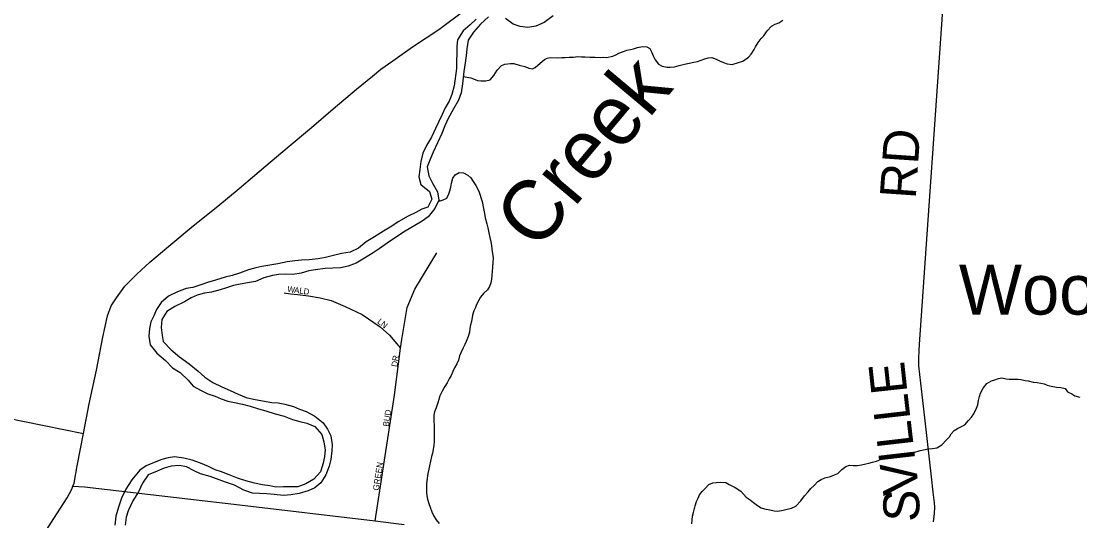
# Model space of a CAD drawing. Extents: x 1310247 to 1664935, y 235267 to 584339.
# Drawn here: x 1513016 to 1521833, y 439191 to 443353 of the extents above; entities that cross this region are included whole.
import ezdxf

# ---------------------------------------------------------------- set-up
doc = ezdxf.new("R2010")
doc.units = 0
for name, color, linetype in [('GM_X_County_Road', 7, 'Continuous'), ('GM_X_County_Road_Text', 7, 'Continuous'), ('GM_X_Major_River', 7, 'Continuous'), ('GM_X_Major_River_Text', 7, 'Continuous'), ('GM_X_Minor_River', 7, 'Continuous'), ('GM_X_State_Route', 7, 'Continuous'), ('GM_X_Township_Road_Text', 7, 'Continuous'), ('GM_X_Township_Subdivision', 7, 'Continuous'), ('GM_X_Township_Subdivision_Text', 7, 'Continuous'), ('GM_X_Unincorporated_Text', 7, 'Continuous')]:
    doc.layers.add(name, color=color, linetype=linetype)

msp = doc.modelspace()

# ---------------------------------------------------------------- linework, layer by layer
at = {"layer": 'GM_X_County_Road'}
for points in [[(1520613.9, 439183.4), (1520624.4, 439251.2), (1520625.5, 439305), (1520624.4, 439342.4), (1520612.7, 439431.3), (1520597.5, 439557.7), (1520544.8, 440023), (1520517.9, 440266), (1520492.7, 440481.4), (1520493.5, 440538.2), (1520495.1, 440616.3), (1520500.6, 440701.5), (1520702.5, 443607.9)], [(1507707.5, 440775.3), (1507747.9, 440771.9), (1508029.7, 440747.9), (1508589.4, 440688.8), (1509429.1, 440603.4), (1509895.8, 440557.2), (1510194.4, 440522.2), (1510421.5, 440512.3), (1510586.9, 440494.1), (1510741.1, 440470.3), (1510832.2, 440456.3), (1510903.7, 440445.1), (1510999, 440429.6), (1511238.8, 440384.8), (1513534.6, 439919.9)], [(1513446.8, 439479.1), (1513543.7, 439475.3), (1514834.6, 439323.7), (1515964.6, 439192.3), (1516207.3, 439161.6)]]:
    msp.add_lwpolyline(points, dxfattribs=at)
at = {"layer": 'GM_X_Major_River'}
for points in [[(1516807, 443368.3), (1516756.2, 443321.1), (1516697.5, 443272.1), (1516650.2, 443196.8), (1516645.3, 443144.8), (1516642.1, 442958.7), (1516623.7, 442814.8), (1516602.4, 442741.1), (1516579.5, 442687.5), (1516546.6, 442632), (1516521.7, 442574.3), (1516492.6, 442510.8), (1516467.7, 442459.1), (1516434.5, 442387.6), (1516393.4, 442318.2), (1516362.3, 442252.7), (1516345.1, 442182.9), (1516336, 442117), (1516327, 442055.1), (1516343.9, 441992.7), (1516416.8, 441933.4), (1516437.6, 441869), (1516404.5, 441803.5), (1516352.3, 441786.4), (1516301.9, 441759.2), (1516239.4, 441728.2), (1516156.7, 441681.6), (1516102.2, 441646.5), (1516033.5, 441603.6), (1515958.8, 441556.9), (1515890.2, 441514), (1515825.4, 441463.1), (1515756.9, 441428.2), (1515684.8, 441417.4), (1515616.5, 441400.6), (1515550.3, 441383.7), (1515490.2, 441372.7), (1515416.1, 441364), (1515352.2, 441363.1), (1515294.1, 441356.1), (1515232.1, 441347.1), (1515153.9, 441332.5), (1515087.8, 441321.6), (1515021.7, 441308.7), (1514971.5, 441297.5), (1514909.3, 441282.6), (1514834.9, 441253.8), (1514772.7, 441234.9), (1514714.5, 441221.9), (1514634.2, 441195.2), (1514567.9, 441176.3), (1514511.7, 441157.3), (1514445.3, 441134.4), (1514391.2, 441125.3), (1514316.9, 441098.6), (1514242.4, 441063.8), (1514181.5, 441008.8), (1514144.5, 440951.4), (1514119.7, 440899.7)], [(1516909.2, 443388.6), (1516842.2, 443327.7), (1516783.2, 443260.6), (1516740, 443193.3), (1516726.8, 443121.4), (1516721.9, 443065.4), (1516714.8, 443005.5), (1516703.6, 442933.6), (1516696.7, 442881.7), (1516691.8, 442829.7), (1516680.6, 442755.8), (1516659.5, 442694.1), (1516616.4, 442622.8), (1516573, 442541.4), (1516546, 442481.8), (1516519, 442418.2), (1516483.7, 442340.7), (1516446.4, 442261.3), (1516425.5, 442209.6), (1516398.3, 442140), (1516411, 442065.7), (1516441.9, 442003.1), (1516482.6, 441930.3), (1516493.4, 441862), (1516462.3, 441792.5), (1516407.2, 441723.4), (1516356.6, 441686.2), (1516294.1, 441651.2), (1516215.3, 441602.5), (1516142.6, 441555.7), (1516065.8, 441505), (1515999.1, 441456.1), (1515946.5, 441423), (1515875.9, 441380.1), (1515807.2, 441337.2), (1515740.9, 441312.4), (1515676.7, 441299.5), (1515612.7, 441294.5), (1515546.8, 441293.7), (1515468.7, 441283), (1515412.6, 441274), (1515348.4, 441255), (1515278.3, 441244.2), (1515216.3, 441245.3), (1515160.4, 441244.2), (1515110.3, 441235.1), (1515038, 441214.3), (1514967.6, 441185.5), (1514917.5, 441176.3)], [(1517446.7, 443397.4), (1517371.9, 443342.6), (1517301.4, 443311.8), (1517235.3, 443300.9), (1517173.5, 443308), (1517113.9, 443329), (1517048.8, 443374.2)], [(1514917.5, 441176.3), (1514841.4, 441163.6), (1514785.2, 441150.6), (1514725, 441131.6), (1514674.7, 441114.4), (1514600.5, 441095.7), (1514544.4, 441088.6), (1514482.2, 441069.7), (1514431.9, 441048.5), (1514375.4, 441015.5), (1514296.8, 440976.8), (1514228.2, 440935.9), (1514187.1, 440868.5), (1514181.9, 440802.6), (1514190.8, 440736.3), (1514199.9, 440686.1), (1514264.6, 440615), (1514335.6, 440557.7), (1514416.5, 440500.2), (1514489.4, 440438.9), (1514546.4, 440387.9), (1514611.6, 440344.7), (1514686.9, 440307.4), (1514756.3, 440276.2), (1514823.6, 440245), (1514889.1, 440217.8), (1514950.8, 440204.8), (1515026.5, 440189.5), (1515104.2, 440178.1), (1515156, 440173.2), (1515211.8, 440164.3), (1515283.4, 440143), (1515334.9, 440120.1), (1515388.5, 440101.2), (1515461.8, 440063.9), (1515532.7, 440006.6), (1515567.8, 439956), (1515594.8, 439899.4), (1515605.6, 439825.2), (1515604.7, 439773.1), (1515595.4, 439701.2), (1515580.5, 439647.4), (1515553.3, 439575.8), (1515512.2, 439506.5), (1515461.6, 439465.3), (1515407.2, 439440.2), (1515330.9, 439419.5), (1515260.8, 439406.7), (1515200.8, 439401.7), (1515123, 439411), (1515061.2, 439416.1), (1515001.3, 439419.1), (1514943.4, 439422.1), (1514871.9, 439447.4), (1514792.7, 439488.8), (1514719.3, 439514.1), (1514643.8, 439541.4), (1514590.2, 439560.3), (1514508.7, 439581.8), (1514457.2, 439608.7), (1514391.8, 439639.8), (1514334.1, 439652.8), (1514264.1, 439648), (1514207.8, 439629), (1514147.5, 439606), (1514075, 439573.2), (1514027.9, 439505.9), (1513994.7, 439432.4), (1513947.5, 439357.2), (1513908.1, 439273.8), (1513891.2, 439222), (1513882.1, 439156.1)], [(1514119.7, 440899.7), (1514096.8, 440848.1), (1514083.9, 440794.2), (1514080.8, 440730.2), (1514091.6, 440658), (1514146.3, 440587), (1514217.2, 440527.7), (1514276.1, 440466.6), (1514341.3, 440425.5), (1514408.2, 440364.2), (1514449.3, 440313.5), (1514514.5, 440276.3), (1514570, 440249.3), (1514631.6, 440228.3), (1514683.2, 440207.4), (1514738.8, 440188.4), (1514792.5, 440177.5), (1514860.2, 440164.3), (1514923.8, 440145.2), (1514993.4, 440124), (1515053, 440106.9), (1515132.5, 440083.5), (1515206.1, 440062.3), (1515275.5, 440035), (1515337.2, 440018), (1515394.9, 440005), (1515462.3, 439975.8), (1515521.1, 439910.7), (1515536, 439848.4), (1515548.8, 439780.1), (1515542, 439728.2), (1515531, 439672.3), (1515509.8, 439600.6), (1515452.8, 439539.5), (1515388.2, 439500.6), (1515319.9, 439475.7), (1515256, 439474.8), (1515200, 439473.8), (1515138.1, 439472.9), (1515086.3, 439481.8), (1515026.5, 439490.8), (1514958.8, 439504), (1514887.3, 439525.2), (1514817.7, 439546.4), (1514748.2, 439573.6), (1514684.8, 439598.8), (1514633.1, 439615.6), (1514577.7, 439644.6), (1514510.2, 439671.8), (1514440.7, 439697), (1514371.1, 439712.2), (1514293.3, 439723.6), (1514241.3, 439716.5), (1514189.1, 439701.3), (1514122.8, 439678.5), (1514058.4, 439649.5), (1514003.8, 439612.4), (1513936.5, 439531.5), (1513887.2, 439454.3), (1513852, 439380.8), (1513826.7, 439305.2), (1513803.5, 439229.5), (1513796.2, 439155.6)]]:
    msp.add_lwpolyline(points, dxfattribs=at)
at = {"layer": 'GM_X_Minor_River'}
for points in [[(1516698.3, 442893.3), (1516760.5, 442880.5), (1516784.4, 442872), (1516816.2, 442857.4), (1516844.2, 442854.9), (1516886.2, 442856.2), (1516922.4, 442863.6), (1516953, 442899.2), (1516981.8, 442944.8), (1517016.5, 442984.3), (1517044.7, 442993.8), (1517090.9, 443001.1), (1517118.9, 443000.6), (1517164.7, 442985.8), (1517210.5, 442974.9), (1517244.3, 442960.3), (1517274.3, 442955.8), (1517298.5, 442967.4), (1517339.1, 443002.8), (1517373.7, 443034.3), (1517397.9, 443045.9), (1517422, 443049.5), (1517486, 443048.4), (1517518.1, 443049.8), (1517546.1, 443051.4), (1517580.2, 443052.8), (1517616.3, 443054.2), (1517648.4, 443057.6), (1517682.4, 443057), (1517712.4, 443054.5), (1517752.4, 443053.8), (1517794.4, 443053.1), (1517838.4, 443050.3), (1517864.5, 443051.9), (1517890.5, 443051.4), (1517942.7, 443060.6), (1517968.9, 443072.1), (1517995.2, 443087.7), (1518031.5, 443101.1), (1518059.6, 443110.7), (1518089.8, 443118.2), (1518115.9, 443123.8), (1518150.1, 443133.2), (1518192.3, 443140.5), (1518226.3, 443139.9), (1518252.1, 443125.4), (1518269.5, 443091), (1518279.1, 443062.8), (1518296.5, 443030.4), (1518324, 442995.8), (1518353.7, 442977.3), (1518395.6, 442968.5), (1518421.6, 442970.1), (1518457.7, 442973.5), (1518495.9, 442982.9), (1518540.2, 442994.1), (1518578.4, 443003.5), (1518618.5, 443010.8), (1518648.7, 443018.3), (1518680.9, 443027.8), (1518711.1, 443039.3), (1518737.2, 443046.9), (1518769.3, 443050.3), (1518805.2, 443037.7), (1518832.9, 443023.2), (1518866.7, 443008.5), (1518896.6, 442998), (1518936.5, 442993.3), (1518990.8, 443008.4), (1519027.1, 443019.8), (1519073.7, 443053.1), (1519096.1, 443078.8), (1519120.8, 443116.5), (1519133.2, 443140.3), (1519155.8, 443176), (1519178.4, 443207.7), (1519202.8, 443231.3), (1519229.5, 443273), (1519266.2, 443310.4), (1519296.5, 443328), (1519326.7, 443339.5), (1519361.1, 443360.9)], [(1516487.9, 441849.7), (1516529.9, 441863.8), (1516560.2, 441879.1), (1516579, 441914.7), (1516587.6, 441940.5), (1516594.3, 441970.4), (1516601, 442004.2), (1516610, 442046.1), (1516630.6, 442073.6), (1516663, 442092.9), (1516700.9, 442090), (1516736.3, 442069.2), (1516761.8, 442048.6), (1516781.1, 442018.1), (1516804.3, 441983.5), (1516827.2, 441937), (1516855.2, 441852.3), (1516865.8, 441792), (1516874.9, 441751.7), (1516882, 441715.5), (1516894.8, 441665.2), (1516902, 441631), (1516911.1, 441590.8), (1516920.2, 441552.5), (1516927.3, 441514.3), (1516932.6, 441484.2), (1516935.9, 441454.1), (1516943.1, 441417.9), (1516946.3, 441381.8), (1516943.4, 441343.8), (1516940.6, 441307.9), (1516939.6, 441265.9), (1516937, 441237.9), (1516932.1, 441200), (1516927.5, 441174.1), (1516916.9, 441144.3), (1516900.2, 441114.7), (1516867.5, 441083.4), (1516840.9, 441054), (1516826.2, 441022.3), (1516809.5, 440992.6), (1516801, 440966.8), (1516786.4, 440939.1), (1516775.5, 440903.4), (1516766.4, 440851.5), (1516759.7, 440823.7), (1516753.1, 440793.8), (1516750.4, 440763.8), (1516739.5, 440726.1), (1516722.6, 440684.4), (1516712, 440658.6), (1516697.4, 440631), (1516678.5, 440591.4), (1516668, 440565.6), (1516659.2, 440529.8), (1516644.5, 440498.1), (1516625.8, 440466.5), (1516611.1, 440434.8), (1516596.3, 440401.1), (1516581.7, 440375.4), (1516562.9, 440339.8), (1516544.3, 440310.2), (1516523.5, 440272.7), (1516502.5, 440231.2), (1516493.9, 440203.3), (1516485.3, 440173.5), (1516472.4, 440133.8), (1516457.6, 440100.1), (1516452.9, 440070.2), (1516452.1, 440034.2), (1516456.7, 439974), (1516455.8, 439932), (1516457.1, 439902), (1516455.9, 439850), (1516453.3, 439822), (1516448.4, 439786.1), (1516441.7, 439754.2), (1516433.1, 439726.4), (1516424.2, 439688.6), (1516417.4, 439650.7), (1516410.7, 439620.8), (1516403.9, 439585), (1516394.6, 439525.1), (1516392, 439499.2), (1516391.2, 439465.2), (1516392.3, 439427.1), (1516395.7, 439399), (1516401, 439370.9), (1516410.2, 439334.7), (1516421.5, 439304.4), (1516436.6, 439266), (1516449.9, 439235.7), (1516473, 439199.1), (1516496.3, 439168.6)], [(1519916.4, 439656.1), (1519944.3, 439653.4), (1519982.2, 439652.6), (1520016.3, 439657.8), (1520050.4, 439665), (1520076.5, 439672.4), (1520106.7, 439679.7), (1520140.8, 439688.9), (1520179.1, 439704.1), (1520217.5, 439723.2), (1520249.7, 439734.5), (1520279.8, 439741.8), (1520321.7, 439738.8), (1520359.8, 439743.9), (1520423.8, 439750.5), (1520452, 439761.8), (1520502.3, 439776.7), (1520530.4, 439782), (1520572.5, 439791.1), (1520606.6, 439794.3), (1520642.6, 439799.5), (1520685.1, 439824.5), (1520724, 439865.6), (1520748.6, 439891.1), (1520763.1, 439916.8), (1520787.7, 439944.2), (1520814, 439959.6), (1520842.3, 439973), (1520874.7, 439990.2), (1520905.5, 440027.6), (1520930.1, 440055), (1520950.7, 440082.6), (1520971.7, 440130.1), (1520984.3, 440157.8), (1520989.2, 440193.8), (1520997.9, 440225.6), (1521006.5, 440253.4), (1521027.5, 440297), (1521058.3, 440334.3), (1521096.7, 440357.4), (1521126.9, 440366.7), (1521157.1, 440378), (1521183.2, 440383.4), (1521219, 440374.6), (1521244.9, 440372), (1521316.7, 440370.3), (1521342.7, 440369.8), (1521378.4, 440358.9), (1521404.3, 440356.3), (1521446, 440345.3), (1521477.8, 440342.6), (1521509.7, 440337.9), (1521535.5, 440331.3), (1521561.2, 440320.7), (1521595, 440311.9), (1521638.8, 440304.9), (1521674.6, 440302), (1521710.4, 440293.2), (1521731.7, 440266.7), (1521767.3, 440247.9), (1521792.9, 440233.3), (1521834.6, 440222.3)], [(1518603.1, 439166), (1518603.9, 439200), (1518606.6, 439230), (1518615.3, 439261.8), (1518628.5, 439317.5), (1518641.3, 439353.2), (1518656, 439380.9), (1518666.5, 439406.7), (1518689.2, 439436.2), (1518711.7, 439461.7), (1518744.4, 439493), (1518776.7, 439508.2), (1518804.7, 439509.6), (1518844.7, 439512.7), (1518884.6, 439511.8), (1518914.2, 439495.1), (1518961.5, 439468), (1519008.8, 439438.8), (1519053.6, 439389.8), (1519087, 439367), (1519114.4, 439344.3), (1519149.8, 439319.5), (1519179.4, 439300.8), (1519207.1, 439292.2), (1519250.8, 439283.1), (1519288.6, 439274.3), (1519318.5, 439271.6), (1519362.6, 439280.6), (1519396.8, 439289.8), (1519432.9, 439297), (1519469.2, 439314.1), (1519510.2, 439359.2), (1519539.1, 439400.6), (1519571.8, 439433.9), (1519594.4, 439459.4), (1519621, 439486.8), (1519651.7, 439520.1), (1519678, 439535.5), (1519710.2, 439548.8), (1519756.5, 439561.7), (1519790.7, 439574.9), (1519817, 439586.3), (1519851.7, 439619.5), (1519884.2, 439644.8), (1519916.4, 439656.1)]]:
    msp.add_lwpolyline(points, dxfattribs=at)
at = {"layer": 'GM_X_State_Route'}
msp.add_lwpolyline([(1513157.1, 439005.9), (1513289.3, 439209.5), (1513398.9, 439384), (1513437.2, 439454.8), (1513446.8, 439479.1), (1513456.7, 439504.2), (1513481.5, 439649.5), (1513534.6, 439919.9), (1513582.2, 440166.7), (1513642.6, 440447.6), (1513695.2, 440720.1), (1513734.4, 440897.8), (1513766.6, 440981.3), (1513810.8, 441049.9), (1513880.3, 441146.6), (1513979.8, 441245.4), (1514089.1, 441345.6), (1514246.3, 441477.9), (1514447.7, 441647.4), (1514653.1, 441812.9), (1514830.8, 441960.4), (1515054.2, 442146.7), (1515230.2, 442298.1), (1515435.6, 442467.5), (1515614.6, 442623.7), (1515807.7, 442785.5), (1515941.1, 442895.1), (1516010.9, 442952.9), (1516111.2, 443023.7), (1516276.8, 443138.3), (1516495.9, 443284.4), (1516714.5, 443448.1)], dxfattribs=at)
at = {"layer": 'GM_X_Township_Subdivision'}
for points in [[(1516187.2, 440701.6), (1516232.3, 440966.9), (1516295.1, 441121.1), (1516477.8, 441423.7)], [(1515207.2, 441091.1), (1515260.1, 441082.5), (1515318.6, 441075.4), (1515410, 441064), (1515505.6, 441049.7), (1515598.4, 441025.4), (1515715.5, 440976.9), (1515856.8, 440911.2), (1516006.7, 440808.4), (1516083.8, 440738.5), (1516129.5, 440684.2), (1516175.1, 440630.2)], [(1515964.6, 439192.3), (1516125.4, 440239), (1516175.1, 440630.2), (1516187.2, 440701.6)]]:
    msp.add_lwpolyline(points, dxfattribs=at)

# ---------------------------------------------------------------- texts
at = {"layer": 'GM_X_County_Road_Text'}
for s, rotation, p in [('RD', 86.05513, (1520466.1, 441867.8)), ('E', 96.1878, (1520398.1, 440261.4)), ('L', 96.6057, (1520423.9, 440039.1)), ('L', 96.61044, (1520449.7, 439816.2)), ('I', 96.61089, (1520463.9, 439693.8)), ('V', 97.08743, (1520496.4, 439432.5)), ('S', 88.42718, (1520493.2, 439180.7))]:
    msp.add_text(s, height=300, rotation=rotation, dxfattribs=at).set_placement(p)
at = {"layer": 'GM_X_Major_River_Text'}
msp.add_text('Creek', height=499.98, rotation=49.99972, dxfattribs=at).set_placement((1517310.8, 441426))
at = {"layer": 'GM_X_Township_Road_Text'}
msp.add_text('ROUDEBUSH', height=300, rotation=48.31955, dxfattribs=at).set_placement((1521134.8, 437192.2))
at = {"layer": 'GM_X_Township_Subdivision_Text'}
for s, rotation, p in [('W', 351.80095, (1515230.3, 441099)), ('A', 351.79882, (1515287, 441090.9)), ('L', 351.80422, (1515330.5, 441084.6)), ('D', 352.37235, (1515365.9, 441079.5)), ('L', 322.73124, (1515978.1, 440842.1)), ('N', 320.41835, (1516005.7, 440821.1)), ('DR', 81.03091, (1516148, 440470.8)), ('BUD', 81.25888, (1516077.6, 439973.6)), ('GREEN', 81.1586, (1515994, 439441.2))]:
    msp.add_text(s, height=50, rotation=rotation, dxfattribs=at).set_placement(p)
at = {"layer": 'GM_X_Unincorporated_Text'}
msp.add_text('Woodland', height=417, rotation=0.00001, dxfattribs=at).set_placement((1520825.7, 440909.1))

doc.saveas('drawing.dxf')
